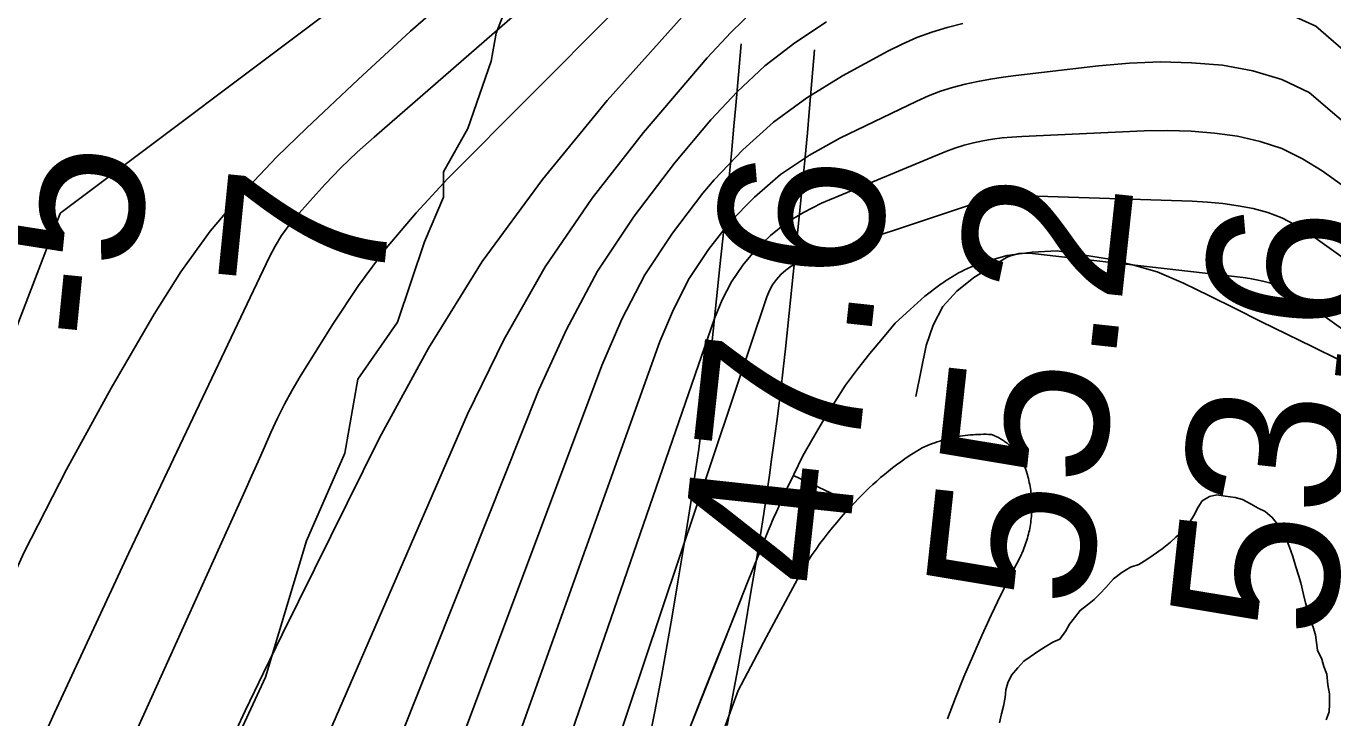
# Model space of a CAD drawing. Extents: x 3180038 to 3217926, y 922069 to 947485.
# Drawn here: x 3193371 to 3193903, y 945022 to 945303 of the extents above; entities that cross this region are included whole.
import ezdxf

# ---------------------------------------------------------------- set-up
doc = ezdxf.new("R2010")
doc.units = 0
for name, color, linetype in [('V-BORW-LINE', 7, 'Continuous'), ('V-LEVE-TOET', 7, 'Continuous'), ('V-RIVR-EDGE', 7, 'Continuous'), ('V-RIVR-RANG', 7, 'Continuous'), ('V-ROAD-CNTR', 7, 'Continuous'), ('V-TOPO-DPTH', 7, 'Continuous'), ('V-TOPO-MAJR', 7, 'Continuous'), ('V-TOPO-MINR', 7, 'Continuous'), ('V-TOPO-SHOR', 7, 'Continuous'), ('V-TOPO-WATR', 7, 'Continuous')]:
    doc.layers.add(name, color=color, linetype=linetype)

msp = doc.modelspace()

# ---------------------------------------------------------------- linework, layer by layer
at = {"layer": 'V-BORW-LINE'}
for p, q in [((3193790.36, 945211.83), (3193780.2, 945211.26)), ((3193800.62, 945210.26), (3193790.36, 945211.83)), ((3193770.04, 945209.98), (3193759.92, 945207.12)), ((3193780.2, 945211.26), (3193770.04, 945209.98)), ((3193810.87, 945208.54), (3193800.62, 945210.26)), ((3193821.01, 945206.18), (3193810.87, 945208.54)), ((3193831.02, 945203.32), (3193821.01, 945206.18)), ((3193841.77, 945198.67), (3193831.02, 945203.32)), ((3193743.16, 945198.43), (3193736.48, 945193.44)), ((3193852.36, 945193.58), (3193841.77, 945198.67)), ((3193736.48, 945193.44), (3193730.45, 945187.96)), ((3193862.85, 945188.31), (3193852.36, 945193.58)), ((3193730.45, 945187.96), (3193724.46, 945182.42)), ((3193873.34, 945183.03), (3193862.85, 945188.31)), ((3193724.46, 945182.42), (3193719.28, 945176.2)), ((3193883.88, 945177.88), (3193873.34, 945183.03)), ((3193719.28, 945176.2), (3193714.1, 945169.98)), ((3193894.41, 945172.72), (3193883.88, 945177.88)), ((3193714.1, 945169.98), (3193709.07, 945163.65)), ((3193904.95, 945167.57), (3193894.41, 945172.72)), ((3193709.07, 945163.65), (3193704.18, 945157.2)), ((3193704.18, 945157.2), (3193699.64, 945150.13)), ((3193699.64, 945150.13), (3193695.27, 945142.95)), ((3193695.27, 945142.95), (3193691.05, 945135.68)), ((3193691.05, 945135.68), (3193686.82, 945128.41)), ((3193686.82, 945128.41), (3193683.12, 945120.85)), ((3193683.12, 945120.85), (3193679.47, 945113.27)), ((3193683.28, 945120.28), (3193705.91, 945109.65)), ((3193679.47, 945113.27), (3193676.02, 945105.59)), ((3193668.46, 945087.2), (3193664.19, 945076.54)), ((3193664.19, 945076.54), (3193659.92, 945065.88)), ((3193659.92, 945065.88), (3193655.66, 945055.22)), ((3193655.66, 945055.22), (3193651.43, 945044.55)), ((3193651.43, 945044.55), (3193647.2, 945033.88)), ((3193647.2, 945033.88), (3193642.97, 945023.2)), ((3193642.97, 945023.2), (3193638.75, 945012.53))]:
    msp.add_line(p, q, dxfattribs=at)
msp.add_lwpolyline([(3193661.85, 945070.51), (3193638.75, 945012.53)], dxfattribs=at)
for points in [[(3193759.92, 945207.12), (3193750.25, 945202.87), (3193743.16, 945198.43)], [(3193676.02, 945105.59), (3193672.75, 945097.85), (3193668.46, 945087.2)]]:
    msp.add_spline(points, degree=3, dxfattribs=at)
at = {"layer": 'V-LEVE-TOET'}
for points in [[(3193683.67, 945076.46), (3193687.58, 945083.62), (3193687.58, 945083.62), (3193689.08, 945085.92), (3193690.6, 945088.2), (3193692.18, 945090.45), (3193693.79, 945092.68), (3193695.43, 945094.87), (3193697.12, 945097.04), (3193698.84, 945099.17), (3193700.6, 945101.28), (3193702.4, 945103.35), (3193704.23, 945105.4), (3193706.1, 945107.41), (3193707.95, 945109.33), (3193707.95, 945109.33), (3193709.37, 945110.86), (3193710.82, 945112.37), (3193712.29, 945113.85), (3193713.79, 945115.3), (3193715.32, 945116.73), (3193716.87, 945118.13), (3193718.44, 945119.5), (3193720.04, 945120.85), (3193721.66, 945122.17), (3193723.31, 945123.45), (3193724.97, 945124.72), (3193726.66, 945125.95), (3193728.37, 945127.15), (3193730.1, 945128.32), (3193731.85, 945129.46), (3193733.62, 945130.57), (3193735.4, 945131.65), (3193735.62, 945131.77), (3193735.62, 945131.77), (3193736.59, 945132.2), (3193737.57, 945132.61), (3193738.55, 945133), (3193739.55, 945133.38), (3193740.55, 945133.74), (3193741.55, 945134.08), (3193742.56, 945134.4), (3193743.58, 945134.71), (3193744.6, 945135), (3193745.63, 945135.27), (3193746.66, 945135.52), (3193747.7, 945135.76), (3193748.74, 945135.97), (3193749.78, 945136.17), (3193750.82, 945136.35), (3193751.88, 945136.51), (3193752.93, 945136.66), (3193753.98, 945136.78), (3193755.04, 945136.89), (3193756.1, 945136.97), (3193757.16, 945137.04), (3193758.22, 945137.09), (3193759.28, 945137.13), (3193760.34, 945137.14), (3193761.4, 945137.14), (3193762.46, 945137.11), (3193763.52, 945137.07), (3193763.59, 945137.07), (3193763.59, 945137.07), (3193763.97, 945136.92), (3193764.35, 945136.77), (3193764.72, 945136.62), (3193765.1, 945136.45), (3193765.47, 945136.28), (3193765.83, 945136.11), (3193766.19, 945135.93), (3193766.55, 945135.74), (3193766.91, 945135.54), (3193767.26, 945135.34), (3193767.61, 945135.13), (3193767.96, 945134.92), (3193768.3, 945134.7), (3193768.64, 945134.48), (3193768.97, 945134.25), (3193769.3, 945134.01), (3193769.63, 945133.77), (3193769.95, 945133.52), (3193770.27, 945133.27), (3193770.58, 945133.01), (3193770.89, 945132.74), (3193771.19, 945132.47), (3193771.49, 945132.2), (3193771.78, 945131.92), (3193772.07, 945131.63), (3193772.36, 945131.34), (3193772.63, 945131.05), (3193772.91, 945130.75), (3193773.17, 945130.44), (3193773.44, 945130.13), (3193773.69, 945129.82), (3193773.95, 945129.5), (3193774.19, 945129.18), (3193774.43, 945128.85), (3193774.67, 945128.52), (3193774.9, 945128.19), (3193775.12, 945127.85)], [(3193775.12, 945127.85), (3193775.34, 945127.51), (3193775.55, 945127.16), (3193775.75, 945126.81), (3193775.95, 945126.46), (3193776.15, 945126.1), (3193776.33, 945125.74), (3193776.51, 945125.38), (3193776.69, 945125.01), (3193776.85, 945124.65), (3193777.02, 945124.27), (3193777.17, 945123.9), (3193777.32, 945123.52), (3193777.46, 945123.14), (3193777.59, 945122.76), (3193777.72, 945122.37), (3193777.84, 945121.99), (3193777.96, 945121.6), (3193777.99, 945121.49), (3193777.99, 945121.49), (3193778.22, 945120.71), (3193778.44, 945119.92), (3193778.64, 945119.13), (3193778.83, 945118.33), (3193779.01, 945117.53), (3193779.18, 945116.73), (3193779.33, 945115.93), (3193779.46, 945115.12), (3193779.58, 945114.31), (3193779.69, 945113.5), (3193779.78, 945112.69), (3193779.86, 945111.87), (3193779.93, 945111.06), (3193779.98, 945110.24), (3193780.01, 945109.42), (3193780.04, 945108.61), (3193780.04, 945107.79), (3193780.04, 945106.97), (3193780.02, 945106.15), (3193779.98, 945105.34), (3193779.93, 945104.52), (3193779.87, 945103.71), (3193779.79, 945102.89), (3193779.7, 945102.08), (3193779.59, 945101.27), (3193779.48, 945100.46), (3193779.34, 945099.66), (3193779.19, 945098.85), (3193779.03, 945098.05), (3193778.86, 945097.26), (3193778.66, 945096.46), (3193778.46, 945095.67), (3193778.25, 945094.88), (3193778.01, 945094.1), (3193777.77, 945093.32), (3193777.51, 945092.55), (3193777.24, 945091.78), (3193776.95, 945091.01), (3193776.66, 945090.25), (3193776.34, 945089.5), (3193776.02, 945088.75), (3193775.78, 945088.21), (3193775.78, 945088.21), (3193771.57, 945080.07), (3193767.49, 945071.85), (3193763.53, 945063.58), (3193759.7, 945055.23), (3193756, 945046.83), (3193752.42, 945038.38), (3193748.98, 945029.86), (3193745.67, 945021.3)], [(3193440.62, 944472.1), (3193491.45, 944598.75), (3193491.45, 944598.75), (3193529.84, 944692.6), (3193529.84, 944692.6), (3193579.68, 944817.61), (3193579.68, 944817.61), (3193607.64, 944892.07), (3193623.57, 944933), (3193623.57, 944933), (3193650.11, 945004.62), (3193660.44, 945032.83), (3193660.44, 945032.83), (3193671.96, 945054.71), (3193683.67, 945076.46)]]:
    msp.add_lwpolyline(points, dxfattribs=at)
at = {"layer": 'V-RIVR-EDGE'}
msp.add_lwpolyline([(3193349.45, 944727.43), (3193373.96, 944779.23), (3193394.29, 944823.26), (3193405.27, 944859.02), (3193413.61, 944874.04), (3193419.88, 944894.77), (3193424.08, 944916.54), (3193433.47, 944936.23), (3193434.04, 944955.93), (3193447.61, 944994.28), (3193467.95, 945038.31), (3193484.68, 945093.76), (3193500.33, 945129.51), (3193505.59, 945159.57), (3193521.72, 945182.87), (3193532.7, 945215.52), (3193540.52, 945233.65), (3193540.55, 945244.02), (3193550.44, 945261.63), (3193559.85, 945289.1), (3193561.95, 945300.5), (3193570.82, 945323.3)], dxfattribs=at)
at = {"layer": 'V-ROAD-CNTR'}
for points in [[(3193625.06, 945016.78), (3193626.54, 945024.32), (3193627.62, 945029.97), (3193629.2, 945038.48), (3193630.74, 945047), (3193633.57, 945063.04), (3193635.97, 945077.06), (3193638.01, 945089.32), (3193639.74, 945100.05), (3193641.2, 945109.43), (3193642.44, 945117.64), (3193643.49, 945124.83), (3193644.39, 945131.11), (3193645.15, 945136.6), (3193646.43, 945146.24), (3193647.35, 945153.47), (3193648.01, 945158.87), (3193648.96, 945167.01), (3193649.86, 945175.17), (3193653.07, 945205.43), (3193654.25, 945216.77), (3193656.27, 945236.61), (3193657.72, 945251.48), (3193658.76, 945262.63), (3193659.52, 945270.98), (3193660.61, 945283.52), (3193661.63, 945296.09)], [(3193655.99, 945018.63), (3193657.1, 945024.41), (3193658.71, 945033.06), (3193660.28, 945041.72), (3193663.13, 945057.9), (3193665.56, 945072.07), (3193667.62, 945084.48), (3193669.37, 945095.35), (3193670.86, 945104.88), (3193672.12, 945113.23), (3193673.19, 945120.54), (3193674.1, 945126.94), (3193674.88, 945132.56), (3193676.18, 945142.37), (3193677.12, 945149.76), (3193677.8, 945155.31), (3193678.77, 945163.63), (3193679.69, 945171.94), (3193682.91, 945202.3), (3193684.09, 945213.7), (3193686.12, 945233.64), (3193687.58, 945248.63), (3193688.64, 945259.88), (3193689.4, 945268.33), (3193690.5, 945281.01), (3193691.53, 945293.66)]]:
    msp.add_lwpolyline(points, dxfattribs=at)
at = {"layer": 'V-TOPO-DPTH'}
for points in [[(3193641.48, 945370.63), (3193512.21, 945258.16), (3193505.4, 945251.99), (3193498.75, 945245.64), (3193492.37, 945239.04), (3193486.16, 945232.26), (3193480.63, 945225.99), (3193477.49, 945222.1), (3193474.58, 945218.06), (3193472.01, 945213.79), (3193469.68, 945209.37), (3193412.42, 945088.83), (3193382.15, 945023.79), (3193352.58, 944958.45), (3193324.05, 944892.64), (3193296.22, 944826.53), (3193004.75, 944118.48), (3192996.24, 944098.33), (3192987.5, 944078.28), (3192978.41, 944058.38)], [(3193641.48, 945370.63), (3193512.21, 945258.16), (3193505.4, 945251.99), (3193498.75, 945245.64), (3193492.37, 945239.04), (3193486.16, 945232.26), (3193480.63, 945225.99), (3193477.49, 945222.1), (3193474.58, 945218.06), (3193472.01, 945213.79), (3193469.68, 945209.37), (3193412.42, 945088.83), (3193382.15, 945023.79), (3193352.58, 944958.45), (3193324.05, 944892.64), (3193296.22, 944826.53), (3193004.75, 944118.48), (3192996.24, 944098.33), (3192987.5, 944078.28), (3192978.41, 944058.38)], [(3192828.12, 943853.48), (3192850.27, 943896.38), (3192872.25, 943939.37), (3192894.12, 943982.41), (3192935.11, 944063.46), (3192936.41, 944066.02), (3192937.71, 944068.58), (3192939.02, 944071.14), (3192940.34, 944073.69), (3192941.64, 944076.25), (3192942.93, 944078.82), (3192944.18, 944081.41), (3192945.41, 944084), (3192948.08, 944089.73), (3192949.03, 944091.89), (3192949.91, 944094.07), (3193384.4, 945227), (3193384.47, 945227.15), (3193384.79, 945227.52), (3193501.72, 945315.25)], [(3193501.72, 945315.25), (3193384.79, 945227.52), (3193384.47, 945227.15), (3193384.4, 945227), (3192949.91, 944094.07), (3192949.03, 944091.89), (3192948.08, 944089.73), (3192945.41, 944084), (3192944.18, 944081.41), (3192942.93, 944078.82), (3192941.64, 944076.25), (3192940.34, 944073.69), (3192939.02, 944071.14), (3192937.71, 944068.58), (3192936.41, 944066.02), (3192935.11, 944063.46), (3192894.12, 943982.41), (3192872.25, 943939.37), (3192850.27, 943896.38), (3192828.12, 943853.48)], [(3193032.13, 944062.5), (3193051.14, 944104.2), (3193069.7, 944146.12), (3193270.83, 944610.66), (3193296.63, 944669.56), (3193322.77, 944728.31), (3193349.42, 944786.82), (3193376.4, 944845.19), (3193416.24, 944930.38), (3193423.53, 944946.05), (3193430.79, 944961.74), (3193437.99, 944977.45), (3193445.16, 944993.17), (3193452.39, 945008.87), (3193459.71, 945024.52), (3193467.2, 945040.1), (3193474.79, 945055.62), (3193514.49, 945135.77), (3193534.43, 945172.26), (3193556.22, 945207.51), (3193580.78, 945240.88), (3193607.18, 945273.01), (3193645.95, 945316.49)], [(3193032.13, 944062.5), (3193051.14, 944104.2), (3193069.7, 944146.12), (3193270.83, 944610.66), (3193296.63, 944669.56), (3193322.77, 944728.31), (3193349.42, 944786.82), (3193376.4, 944845.19), (3193416.24, 944930.38), (3193423.53, 944946.05), (3193430.79, 944961.74), (3193437.99, 944977.45), (3193445.16, 944993.17), (3193452.39, 945008.87), (3193459.71, 945024.52), (3193467.2, 945040.1), (3193474.79, 945055.62), (3193514.49, 945135.77), (3193534.43, 945172.26), (3193556.22, 945207.51), (3193580.78, 945240.88), (3193607.18, 945273.01), (3193645.95, 945316.49)], [(3193696.48, 945305.11), (3193683.54, 945296.51), (3193671.27, 945287.11), (3193660, 945276.54), (3193649.4, 945265.17), (3193634.52, 945247.48), (3193618.13, 945225.98), (3193603.23, 945203.59), (3193590.54, 945179.88), (3193579.33, 945155.27), (3193453.63, 944839.86), (3193440.26, 944807.39), (3193426.4, 944775.14), (3193411.8, 944743.21), (3193396.72, 944711.5), (3193381.22, 944679.97), (3193365.65, 944648.48), (3193349.99, 944617.03), (3193334.26, 944585.62), (3193329.86, 944576.86), (3193312.11, 944540.99), (3193294.64, 944504.97), (3193277.62, 944468.75)]]:
    msp.add_lwpolyline(points, dxfattribs=at)
at = {"layer": 'V-TOPO-MAJR'}
msp.add_lwpolyline([(3193415.06, 944501.43), (3193650.83, 945184.29), (3193654.01, 945191.94), (3193657.78, 945199.24), (3193662.42, 945206.01), (3193667.64, 945212.44), (3193673.63, 945218.15), (3193680.03, 945223.27), (3193687.04, 945227.52), (3193694.45, 945231.2), (3193745.02, 945252.26), (3193748.72, 945253.66), (3193752.47, 945254.89), (3193756.29, 945255.87), (3193760.16, 945256.68), (3193764.08, 945257.29), (3193768.01, 945257.79), (3193771.95, 945258.15), (3193775.91, 945258.4), (3193825.85, 945260.64), (3193835.38, 945260.78), (3193844.88, 945260.53), (3193854.36, 945259.72), (3193863.81, 945258.53), (3193872.98, 945256.41), (3193881.83, 945253.5), (3193890.19, 945249.37), (3193898.21, 945244.45), (3193991.11, 945177.98)], dxfattribs=at)
at = {"layer": 'V-TOPO-MINR'}
for points in [[(3192978.41, 944058.38), (3192987.5, 944078.28), (3192996.24, 944098.33), (3193004.75, 944118.48), (3193296.22, 944826.53), (3193324.05, 944892.64), (3193352.58, 944958.45), (3193382.15, 945023.79), (3193412.42, 945088.83), (3193469.68, 945209.37), (3193472.01, 945213.79), (3193474.58, 945218.06), (3193477.49, 945222.1), (3193480.63, 945225.99), (3193486.16, 945232.26), (3193492.37, 945239.04), (3193498.75, 945245.64), (3193505.4, 945251.99), (3193512.21, 945258.16), (3193641.48, 945370.63)], [(3192994.89, 944040.36), (3193009.04, 944070.66), (3193022.67, 944101.19), (3193035.97, 944131.87), (3193274.83, 944696.05), (3193305.64, 944768.1), (3193336.79, 944840), (3193368.46, 944911.68), (3193400.47, 944983.2), (3193459.69, 945114.25), (3193462.34, 945120.14), (3193464.97, 945126.04), (3193467.58, 945131.94), (3193470.18, 945137.85), (3193472.9, 945143.7), (3193475.77, 945149.46), (3193478.89, 945155.1), (3193482.17, 945160.65), (3193495.4, 945181.98), (3193505.92, 945197.73), (3193517.12, 945212.94), (3193529.34, 945227.35), (3193542.22, 945241.24), (3193643.67, 945343.28)], [(3192934.24, 944014.34), (3192958.29, 944065.09), (3192962.96, 944075.19), (3192967.5, 944085.35), (3192971.84, 944095.6), (3192976.05, 944105.9), (3193339.29, 945019.87), (3193354.04, 945054.73), (3193369.78, 945089.1), (3193387.01, 945122.76), (3193405.24, 945155.93), (3193422.67, 945186.05), (3193433.61, 945203.27), (3193445.44, 945219.79), (3193458.6, 945235.27), (3193472.65, 945250.06), (3193484.76, 945261.77), (3193505.75, 945281.66), (3193527.02, 945301.23), (3193548.71, 945320.34)], [(3192828.12, 943853.48), (3192850.27, 943896.38), (3192872.25, 943939.37), (3192894.12, 943982.41), (3192935.11, 944063.46), (3192936.41, 944066.02), (3192937.71, 944068.58), (3192939.02, 944071.14), (3192940.34, 944073.69), (3192941.64, 944076.25), (3192942.93, 944078.82), (3192944.18, 944081.41), (3192945.41, 944084), (3192948.08, 944089.73), (3192949.03, 944091.89), (3192949.91, 944094.07), (3193384.4, 945227), (3193384.47, 945227.15), (3193384.79, 945227.52), (3193501.72, 945315.25)], [(3193106.11, 944161.19), (3193266.17, 944522.72), (3193287.29, 944569.75), (3193308.72, 944616.64), (3193330.64, 944663.31), (3193352.88, 944709.82), (3193374.47, 944754.38), (3193386.12, 944778.52), (3193397.71, 944802.69), (3193409.23, 944826.9), (3193420.69, 944851.13), (3193432, 944875.43), (3193443.17, 944899.8), (3193454.11, 944924.27), (3193464.9, 944948.8), (3193550.31, 945145.36), (3193565.22, 945175.89), (3193581.84, 945205.36), (3193601.01, 945233.23), (3193621.87, 945260.04), (3193647.82, 945290.48), (3193657.43, 945300.79), (3193667.58, 945310.47)], [(3193881.78, 945309.58), (3193895.62, 945303.26), (3194340.62, 944917.19), (3194354.13, 944902.77), (3194465.21, 944803.37), (3194485.64, 944785.7), (3194506.45, 944768.51), (3194527.84, 944752.04), (3194549.61, 944736.05), (3194702.82, 944627.47), (3194801.16, 944557.11), (3194899.07, 944486.17), (3194996.34, 944414.34), (3195093.18, 944341.93), (3195296.84, 944188.2), (3195314.03, 944174.42), (3195330.64, 944160), (3195346.38, 944144.64), (3195361.53, 944128.65), (3195865.22, 943415.79), (3195881.32, 943393.9), (3195897.98, 943372.39), (3195967.63, 943285.88)], [(3193277.62, 944468.75), (3193294.64, 944504.97), (3193312.11, 944540.99), (3193329.86, 944576.86), (3193334.26, 944585.62), (3193349.99, 944617.03), (3193365.65, 944648.48), (3193381.22, 944679.97), (3193396.72, 944711.5), (3193411.8, 944743.21), (3193426.4, 944775.14), (3193440.26, 944807.39), (3193453.63, 944839.86), (3193579.33, 945155.27), (3193590.54, 945179.88), (3193603.23, 945203.59), (3193618.13, 945225.98), (3193634.52, 945247.48), (3193649.4, 945265.17), (3193660, 945276.54), (3193671.27, 945287.11), (3193683.54, 945296.51), (3193696.48, 945305.11)], [(3193361.62, 944551.38), (3193373.21, 944574.1), (3193391.8, 944612.12), (3193409.51, 944650.54), (3193425.91, 944689.53), (3193441.44, 944728.91), (3193604.93, 945165.18), (3193613.11, 945183.96), (3193622.49, 945202.02), (3193633.7, 945219.01), (3193646.13, 945235.29), (3193650.71, 945240.69), (3193662.38, 945252.98), (3193674.84, 945264.29), (3193688.48, 945274.16), (3193702.91, 945283.05), (3193721.48, 945293.12), (3193727.31, 945296.02), (3193733.25, 945298.65), (3193739.36, 945300.87), (3193745.57, 945302.81), (3193751.89, 945304.46)], [(3193428.54, 944616.06), (3193628.53, 945174.91), (3193634.08, 945188.01), (3193640.53, 945200.58), (3193648.36, 945212.34), (3193657.1, 945223.56), (3193667.08, 945233.67), (3193677.75, 945242.88), (3193689.45, 945250.74), (3193701.84, 945257.69), (3193733.17, 945272.85), (3193737.96, 945274.96), (3193742.82, 945276.85), (3193747.8, 945278.39), (3193752.86, 945279.71), (3193758, 945280.78), (3193763.15, 945281.74), (3193768.33, 945282.54), (3193773.53, 945283.24), (3193807.24, 945287.23), (3193819.86, 945288.28), (3193832.47, 945288.76), (3193845.1, 945288.38), (3193857.72, 945287.42), (3193869.99, 945285.09), (3193881.8, 945281.58), (3193892.94, 945276.3), (3194448.78, 944800.95)], [(3193401.1, 944385.18), (3193672.15, 945193.13), (3193673.19, 945195.64), (3193674.45, 945198.01), (3193676.02, 945200.19), (3193677.81, 945202.24), (3193679.87, 945204.01), (3193682.05, 945205.58), (3193684.43, 945206.83), (3193686.94, 945207.87), (3193757.07, 945231.32), (3193759.63, 945232.1), (3193762.21, 945232.77), (3193764.83, 945233.29), (3193767.47, 945233.71), (3193770.13, 945233.98), (3193772.8, 945234.17), (3193775.47, 945234.24), (3193778.15, 945234.22), (3193845.39, 945232.05), (3193851.62, 945231.68), (3193857.83, 945231.1), (3193864, 945230.19), (3193870.14, 945229.07), (3193876.1, 945227.42), (3193881.86, 945225.31), (3193887.31, 945222.5), (3193892.56, 945219.22), (3193951.01, 945177.4)], [(3193732.78, 945152.53), (3193737.01, 945173.32), (3193739.84, 945181.63), (3193743.82, 945189.14), (3193749.52, 945195.44), (3193756.37, 945200.93), (3193769.71, 945209.08), (3193770.91, 945209.71), (3193774.8, 945210.77), (3193777.54, 945210.88), (3193780.27, 945210.71), (3193866.05, 945200.93), (3193868.76, 945200.55), (3193871.46, 945200.1), (3193874.13, 945199.53), (3193876.8, 945198.87), (3193879.38, 945198.02), (3193881.88, 945196.99), (3193884.26, 945195.7), (3193886.56, 945194.24), (3193910.91, 945176.81)]]:
    msp.add_lwpolyline(points, dxfattribs=at)
at = {"layer": 'V-TOPO-SHOR'}
for points in [[(3193901.26, 945029.66), (3193901.22, 945031.49), (3193900.58, 945035.16), (3193900.13, 945039.54), (3193898.93, 945042.67), (3193898.09, 945045.61), (3193896.35, 945049.3), (3193895.59, 945055.51), (3193894.57, 945058.64), (3193893.36, 945061.77), (3193891.52, 945068.56), (3193890.68, 945071.86), (3193889.52, 945076.63), (3193888.68, 945079.75), (3193887.49, 945083.24), (3193886.31, 945087.46), (3193884.94, 945091.14), (3193883.73, 945094.27), (3193882.16, 945097.04), (3193880.05, 945100.56), (3193877.93, 945103.34), (3193875.07, 945105.78), (3193872.18, 945107.12), (3193869.3, 945108.65), (3193865.88, 945110.55), (3193862.8, 945111.36), (3193858.8, 945112), (3193855.35, 945112.44), (3193852.42, 945111.78), (3193849.46, 945110.03), (3193847.76, 945107.51), (3193846.03, 945104.09), (3193844.14, 945101.03), (3193841.88, 945098.17), (3193838.72, 945095.33), (3193836.48, 945093.19), (3193833.13, 945090.53), (3193829.42, 945087.89), (3193826.83, 945086.12), (3193823.68, 945084.19), (3193820.19, 945083), (3193816.68, 945080.89), (3193813.33, 945078.24), (3193810.15, 945074.84), (3193807.91, 945072.34), (3193805.48, 945069.85), (3193802.69, 945067.73), (3193799.72, 945065.43), (3193797.46, 945062.38), (3193795.4, 945059.87), (3193793.87, 945057.17), (3193791.42, 945053.77), (3193788.66, 945052.56), (3193785.51, 945050.62), (3193782.55, 945048.69), (3193779.4, 945046.57), (3193776.81, 945044.81), (3193774.37, 945042.13), (3193771.75, 945039.09), (3193770.22, 945036.03), (3193769.42, 945033.13), (3193769.16, 945030.04), (3193768.53, 945026.41), (3193767.73, 945023.33), (3193766.91, 945019.7)], [(3193899.88, 945020.95), (3193901.05, 945024.2), (3193901.31, 945027.3), (3193901.26, 945029.66)]]:
    msp.add_lwpolyline(points, dxfattribs=at)
at = {"layer": 'V-TOPO-WATR'}
msp.add_lwpolyline([(3193032.13, 944062.5), (3193051.14, 944104.2), (3193069.7, 944146.12), (3193270.83, 944610.66), (3193296.63, 944669.56), (3193322.77, 944728.31), (3193349.42, 944786.82), (3193376.4, 944845.19), (3193416.24, 944930.38), (3193423.53, 944946.05), (3193430.79, 944961.74), (3193437.99, 944977.45), (3193445.16, 944993.17), (3193452.39, 945008.87), (3193459.71, 945024.52), (3193467.2, 945040.1), (3193474.79, 945055.62), (3193514.49, 945135.77), (3193534.43, 945172.26), (3193556.22, 945207.51), (3193580.78, 945240.88), (3193607.18, 945273.01), (3193645.95, 945316.49)], dxfattribs=at)

# ---------------------------------------------------------------- texts
at = {"layer": 'V-RIVR-RANG'}
for s, rotation, p in [('-5', 84.2897, (3193412.75, 945173.45)), ('47.6', 83.8183, (3193703.32, 945073.99)), ('7', 84.2897, (3193515.04, 945191.27)), ('55.2', 83.8183, (3193802.96, 945065.3)), ('53.6', 83.8183, (3193902.2, 945052.94))]:
    msp.add_text(s, height=67, rotation=rotation, dxfattribs=at).set_placement(p)

doc.saveas('drawing.dxf')
